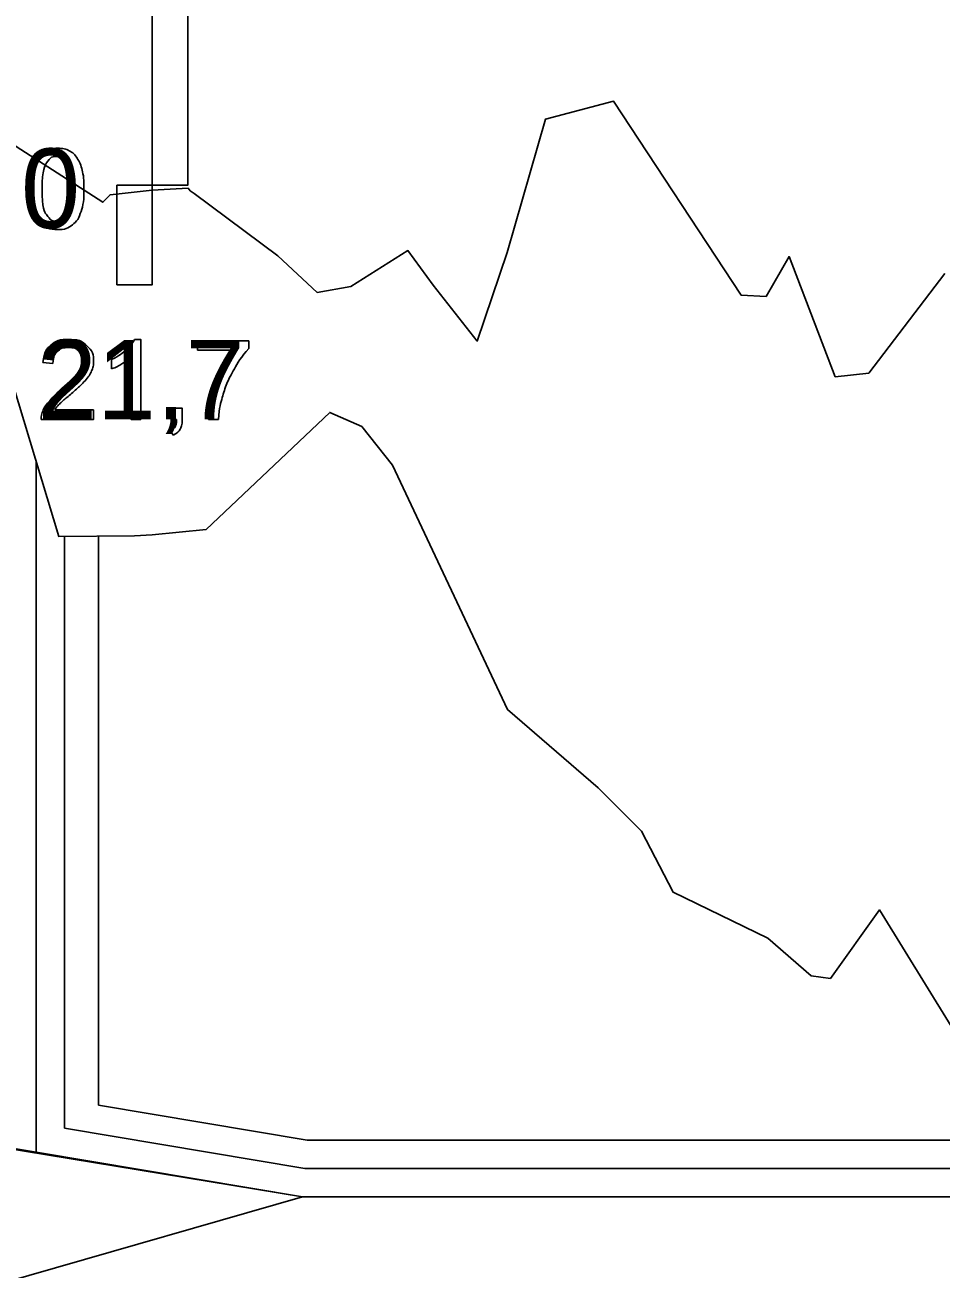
# Model space of a CAD drawing. Extents: x 700746 to 706058, y 6570320 to 6580460.
# Drawn here: x 704607.9 to 704672.4, y 6575746.9 to 6575834.5 of the extents above; entities that cross this region are included whole.
import ezdxf

# ---------------------------------------------------------------- set-up
doc = ezdxf.new("R2010")
doc.units = 0
for name, color, linetype in [('Default', 7, 'Continuous'), ('GEOLPUNKT', 7, 'Continuous'), ('illumineerimisjooned', 7, 'Continuous'), ('PIIR', 7, 'Continuous'), ('Plokid', 7, 'Continuous'), ('Täide', 7, 'Continuous'), ('VEEKOGU', 7, 'Continuous')]:
    doc.layers.add(name, color=color, linetype=linetype)

msp = doc.modelspace()

# ---------------------------------------------------------------- linework, layer by layer
at = {"layer": 'Default'}
for points in [[(704601.612, 6575829.139), (704602.955, 6575829.665), (704607.283, 6575825.938), (704613.39, 6575822.012), (704613.891, 6575822.541), (704616.872, 6575822.868), (704619.39, 6575823.01), (704619.533, 6575822.819), (704619.829, 6575822.636), (704625.71, 6575818.241), (704628.49, 6575815.659), (704630.867, 6575816.065), (704634.879, 6575818.6), (704636.658, 6575816.162), (704639.764, 6575812.236), (704641.868, 6575818.468), (704644.56, 6575827.866), (704649.363, 6575829.122), (704658.351, 6575815.474), (704660.105, 6575815.373), (704661.727, 6575818.188), (704664.984, 6575809.724), (704667.347, 6575809.965), (704672.692, 6575816.996)], [(704604.967, 6575816.049), (704610.288, 6575798.458), (704615.61, 6575798.515), (704616.872, 6575798.584), (704620.655, 6575798.961), (704629.37, 6575807.206), (704631.627, 6575806.206), (704633.793, 6575803.484), (704641.902, 6575786.274), (704648.283, 6575780.766), (704651.331, 6575777.714), (704653.565, 6575773.413), (704660.235, 6575770.174), (704663.286, 6575767.517), (704664.638, 6575767.35), (704668.111, 6575772.166), (704673.143, 6575763.985)], [(704540.047, 6575762.815), (704571.683, 6575761.115), (704572.709, 6575761.053), (704572.839, 6575761.016), (704572.847, 6575761.014), (704573.202, 6575761.039), (704627.456, 6575751.954)]]:
    msp.add_lwpolyline(points, dxfattribs=at)
at = {"layer": 'GEOLPUNKT'}
for points in [[(704616.872, 6576033.201), (704616.872, 6575822.868)], [(704616.872, 6575907.767), (704616.872, 6575816.201)], [(704615.62, 6575812.34), (704616.063, 6575812.34), (704616.063, 6575806.719)], [(704620.045, 6575811.585), (704620.045, 6575812.246), (704623.669, 6575812.246), (704623.669, 6575811.711)], [(704614.002, 6575810.27), (704614.002, 6575810.935)], [(704616.063, 6575806.719), (704615.376, 6575806.719), (704615.376, 6575811.099)], [(704622.786, 6575811.585), (704620.045, 6575811.585)], [(704609.874, 6575810.65), (704609.166, 6575810.722)], [(704612.738, 6575807.38), (704612.738, 6575806.719), (704609.038, 6575806.719)], [(704609.993, 6575807.38), (704612.738, 6575807.38)], [(704618.197, 6575806.719), (704618.197, 6575807.5), (704618.978, 6575807.5), (704618.978, 6575806.719)], [(704618.586, 6575806.719), (704618.197, 6575806.719)], [(704621.535, 6575806.719), (704620.827, 6575806.719)], [(704618.342, 6575805.609), (704618.15, 6575805.903)]]:
    msp.add_lwpolyline(points, dxfattribs=at)
for points in [[(704619.372, 6575859.201), (704616.872, 6575859.201), (704616.872, 6575823.201), (704619.372, 6575823.201)], [(704614.372, 6575823.201), (704616.872, 6575823.201), (704616.872, 6575816.201), (704614.372, 6575816.201)]]:
    msp.add_lwpolyline(points, close=True, dxfattribs=at)
for points in [[(704608.404, 6575822.95), (704608.404, 6575823.943), (704608.608, 6575824.549), (704608.812, 6575825.156), (704609.215, 6575825.483), (704609.618, 6575825.81), (704610.229, 6575825.81), (704610.679, 6575825.81), (704611.02, 6575825.629), (704611.361, 6575825.447), (704611.581, 6575825.106), (704611.801, 6575824.764), (704611.927, 6575824.273), (704612.053, 6575823.783), (704612.053, 6575822.95), (704612.053, 6575821.966), (704611.851, 6575821.359), (704611.649, 6575820.753), (704611.246, 6575820.424), (704610.843, 6575820.095), (704610.229, 6575820.095), (704609.419, 6575820.095), (704608.957, 6575820.673), (704608.404, 6575821.374), (704608.404, 6575822.95)], [(704609.112, 6575822.95), (704609.112, 6575821.569), (704609.434, 6575821.114), (704609.756, 6575820.658), (704610.229, 6575820.658), (704610.701, 6575820.658), (704611.023, 6575821.116), (704611.345, 6575821.573), (704611.345, 6575822.95), (704611.345, 6575824.333), (704611.023, 6575824.788), (704610.702, 6575825.242), (704610.221, 6575825.242), (704609.749, 6575825.242), (704609.466, 6575824.841), (704609.112, 6575824.329), (704609.112, 6575822.95)], [(704609.038, 6575806.719), (704609.03, 6575806.967), (704609.118, 6575807.197), (704609.259, 6575807.575), (704609.571, 6575807.942), (704609.883, 6575808.308), (704610.47, 6575808.789), (704611.382, 6575809.538), (704611.701, 6575809.975), (704612.021, 6575810.412), (704612.021, 6575810.803), (704612.021, 6575811.211), (704611.729, 6575811.492), (704611.438, 6575811.772), (704610.969, 6575811.772), (704610.473, 6575811.772), (704610.175, 6575811.474), (704609.878, 6575811.177), (704609.874, 6575810.65)], [(704609.166, 6575810.722), (704609.238, 6575811.512), (704609.712, 6575811.926), (704610.186, 6575812.34), (704610.984, 6575812.34), (704611.79, 6575812.34), (704612.26, 6575811.893), (704612.73, 6575811.447), (704612.73, 6575810.786), (704612.73, 6575810.45), (704612.592, 6575810.126), (704612.455, 6575809.801), (704612.136, 6575809.442), (704611.818, 6575809.084), (704611.078, 6575808.457), (704610.459, 6575807.938), (704610.284, 6575807.753), (704610.108, 6575807.567), (704609.993, 6575807.38)], [(704614.002, 6575810.935), (704614.578, 6575811.206), (704615.009, 6575811.592), (704615.441, 6575811.977), (704615.62, 6575812.34)], [(704623.669, 6575811.711), (704623.135, 6575811.141), (704622.61, 6575810.198), (704622.085, 6575809.255), (704621.799, 6575808.258), (704621.592, 6575807.555), (704621.535, 6575806.719)], [(704615.376, 6575811.099), (704615.128, 6575810.862), (704614.725, 6575810.625), (704614.322, 6575810.389), (704614.002, 6575810.27)], [(704620.827, 6575806.719), (704620.838, 6575807.379), (704621.086, 6575808.315), (704621.335, 6575809.251), (704621.799, 6575810.12), (704622.263, 6575810.989), (704622.786, 6575811.585)], [(704618.15, 6575805.903), (704618.368, 6575805.999), (704618.471, 6575806.185), (704618.574, 6575806.37), (704618.586, 6575806.719)], [(704618.978, 6575806.719), (704618.978, 6575806.286), (704618.826, 6575806.02), (704618.674, 6575805.754), (704618.342, 6575805.609)]]:
    msp.add_open_spline(points, degree=3, dxfattribs=at)
at = {"layer": 'illumineerimisjooned'}
msp.add_line((704610.68, 6575756.803), (704610.68, 6575798.462), dxfattribs=at)
msp.add_lwpolyline([(704816.458, 6575762.293), (704799.252, 6575761.851), (704780.443, 6575761.461), (704740.82, 6575758.521), (704719.282, 6575753.96), (704627.623, 6575753.954), (704610.68, 6575756.803)], dxfattribs=at)
at = {"layer": 'PIIR'}
msp.add_line((704608.68, 6575755.111), (704608.68, 6575803.774), dxfattribs=at)
msp.add_lwpolyline([(704818.458, 6575760.343), (704799.298, 6575759.852), (704780.538, 6575759.463), (704760.82, 6575758), (704741.102, 6575756.537), (704730.297, 6575754.248), (704719.491, 6575751.96), (704673.473, 6575751.957), (704627.456, 6575751.954), (704608.68, 6575755.111)], dxfattribs=at)
at = {"layer": 'Plokid'}
msp.add_line((704613.08, 6575758.427), (704613.08, 6575798.487), dxfattribs=at)
for points in [[(704613.08, 6575798.487), (704615.61, 6575798.515), (704616.872, 6575798.584), (704620.655, 6575798.961), (704629.37, 6575807.206), (704631.627, 6575806.206), (704633.793, 6575803.484), (704641.902, 6575786.274), (704648.283, 6575780.766), (704651.331, 6575777.714), (704653.565, 6575773.413), (704660.235, 6575770.174), (704663.286, 6575767.517), (704664.638, 6575767.35), (704668.111, 6575772.166), (704673.143, 6575763.985)], [(704814.058, 6575764.232), (704799.205, 6575763.851), (704780.349, 6575763.46), (704740.537, 6575760.506), (704719.072, 6575755.96), (704627.789, 6575755.954), (704613.08, 6575758.427)]]:
    msp.add_lwpolyline(points, dxfattribs=at)
at = {"layer": 'Täide'}
for points in [[(704673.143, 6575763.985), (704668.111, 6575772.166), (704664.638, 6575767.35), (704663.286, 6575767.517), (704660.235, 6575770.174), (704653.565, 6575773.413), (704651.331, 6575777.714), (704648.283, 6575780.766), (704641.902, 6575786.274), (704633.793, 6575803.484), (704631.627, 6575806.206), (704629.37, 6575807.206), (704620.655, 6575798.961), (704616.872, 6575798.584), (704615.61, 6575798.515), (704610.288, 6575798.458), (704604.967, 6575816.049)], [(704540.047, 6575762.815), (704571.683, 6575761.115), (704572.709, 6575761.053), (704572.839, 6575761.016), (704573.202, 6575761.039), (704627.456, 6575751.954)], [(704627.456, 6575751.954), (704719.491, 6575751.96), (704741.102, 6575756.537), (704780.538, 6575759.463), (704818.058, 6575760.241), (704821.505, 6575760.193), (704837.828, 6575761.534)], [(704627.456, 6575751.954), (704719.491, 6575751.96), (704741.102, 6575756.537), (704780.538, 6575759.463), (704818.058, 6575760.241), (704821.505, 6575760.193), (704837.828, 6575761.534)]]:
    msp.add_lwpolyline(points, dxfattribs=at)
msp.add_lwpolyline([(704540.047, 6575762.815), (704571.683, 6575761.115), (704627.456, 6575751.954), (704588.879, 6575740.872), (704540.047, 6575739.6), (704540.047, 6575762.815)], close=True, dxfattribs=at)
at = {"layer": 'VEEKOGU'}
msp.add_lwpolyline([(704604.87, 6575816.513), (704604.967, 6575816.049), (704610.288, 6575798.458), (704615.61, 6575798.515), (704616.872, 6575798.584), (704620.655, 6575798.961), (704629.37, 6575807.206), (704631.627, 6575806.206), (704633.793, 6575803.484), (704641.902, 6575786.274), (704648.283, 6575780.766), (704651.331, 6575777.714), (704653.565, 6575773.413), (704660.235, 6575770.174), (704663.286, 6575767.517), (704664.638, 6575767.35), (704668.111, 6575772.166), (704673.143, 6575763.985), (704675.007, 6575764.032), (704681.14, 6575771.281), (704681.976, 6575771.474), (704689.094, 6575764.694), (704689.693, 6575765.652), (704690.654, 6575771.034)], dxfattribs=at)

# ---------------------------------------------------------------- texts
at = {"layer": 'GEOLPUNKT'}
for s, p in [('21,0', (704597.208, 6575820.189)), ('21,7', (704608.803, 6575806.719))]:
    msp.add_text(s, height=5.6, dxfattribs=at).set_placement(p)

doc.saveas('drawing.dxf')
